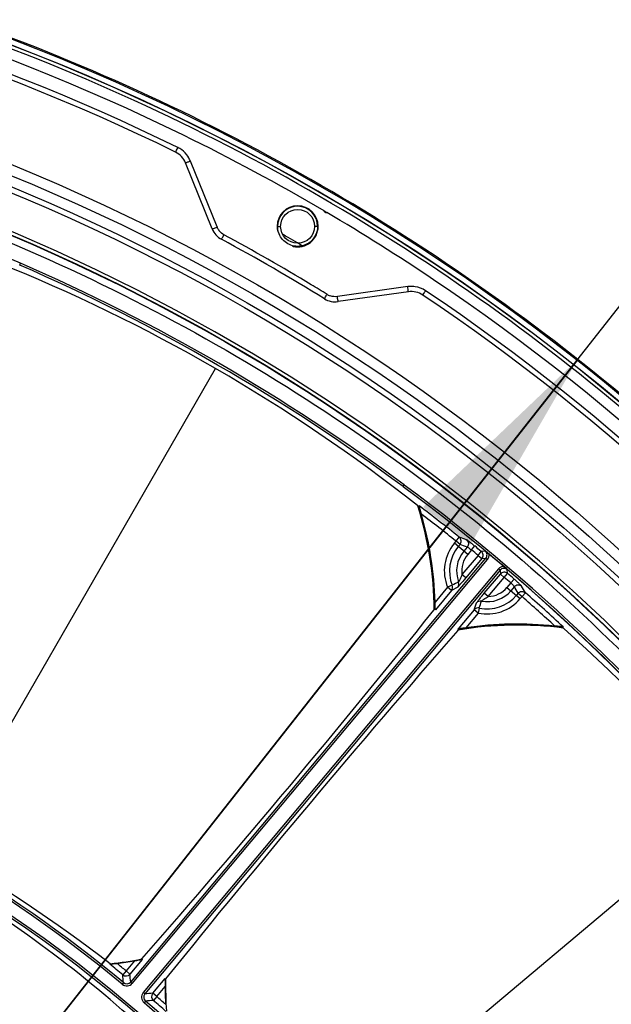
# Model space of a CAD drawing. Header units: millimetres. Extents: x 0 to 420, y -341 to 792.
# Tile 322 of 325: x 377 to 386, y 243 to 259. Entities that reach past the tile are written whole.
import ezdxf

# ---------------------------------------------------------------- set-up
doc = ezdxf.new("R2010")
doc.units = ezdxf.units.MM
doc.header["$LTSCALE"] = 23.1
doc.layers.get('0').update_dxf_attribs({"linetype": 'CONTINUOUS'})
doc.layers.add('DIM_PILOTEES', color=7, linetype='CONTINUOUS')
doc.styles.get("Standard").update_dxf_attribs({"font": 'txt', "width": 0.7})
doc.styles.add('TEXTSTYLE_4', font='txt')
doc.dimstyles.new('DIMSTYLE_3', dxfattribs={"dimtxt": 2.5, "dimasz": 3.5, "dimexe": 2, "dimexo": 0, "dimtad": 1, "dimdec": 0, "dimlfac": 5.882353, "dimdsep": 46, "dimtxsty": 'Standard', "dimblk": '_FILLED', "dimblk1": '_FILLED', "dimblk2": '_FILLED', "dimcen": 0.09, "dimazin": 2, "dimtp": 0.8, "dimtm": 0.8, "dimtfac": 1, "dimtdec": 0, "dimtofl": 0, "dimtmove": 0, "dimatfit": 3, "dimldrblk": '_FILLED', "dimfxl": 0, "dimtolj": 1, "dimarcsym": 0})
doc.dimstyles.new('DIMSTYLE_5', dxfattribs={"dimtxt": 2.5, "dimasz": 3.5, "dimexe": 2, "dimexo": 0, "dimtad": 1, "dimdec": 0, "dimlfac": 5.882353, "dimdsep": 46, "dimtxsty": 'Standard', "dimblk": '_FILLED', "dimblk1": '_FILLED', "dimblk2": '_FILLED', "dimcen": 0.09, "dimazin": 2, "dimtp": 0.8, "dimtm": 0.8, "dimtfac": 1, "dimtdec": 0, "dimtmove": 0, "dimatfit": 2, "dimldrblk": '_FILLED', "dimfxl": 0, "dimtolj": 1, "dimarcsym": 0})

# ---------------------------------------------------------------- blocks, each defined once
blk = doc.blocks.new('_FILLED')
at = {"color": 0, "linetype": 'ByBlock'}
blk.add_solid([(0, 0), (-1, 0.1429), (-1, -0.1429)], dxfattribs=at)
blk = doc.blocks.new('*D9')
at = {"layer": 'DIM_PILOTEES', "color": 2, "linetype": 'Continuous'}
for p, q in [((322.755, 216.718), (322.755, 271.478)), ((404.884, 216.276), (404.884, 271.478)), ((322.755, 269.478), (363.82, 269.478)), ((404.884, 269.478), (363.82, 269.478))]:
    blk.add_line(p, q, dxfattribs=at)
at = {"layer": 'DIM_PILOTEES', "color": 2, "linetype": 'Continuous', "xscale": 3.5, "yscale": 3.5, "zscale": 3.5, "rotation": 180}
blk.add_blockref('_FILLED', (322.755, 269.478), dxfattribs=at)
at = {"layer": 'DIM_PILOTEES', "color": 2, "linetype": 'Continuous', "xscale": 3.5, "yscale": 3.5, "zscale": 3.5}
blk.add_blockref('_FILLED', (404.884, 269.478), dxfattribs=at)
at = {"layer": 'DIM_PILOTEES', "color": 2, "linetype": 'Continuous', "insert": (363.82, 272.603), "char_height": 2.5, "width": 8.57143, "attachment_point": 2, "line_spacing_factor": 0.9}
blk.add_mtext('{\\ftxt;\\W0.0001;\\H0.0001;\\~}{\\ftxt;\\W2.2857142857;\\H2.5; }{\\ftxt;\\W0.0001;\\H0.0001;\\~}', dxfattribs=at)
blk = doc.blocks.new('*D10')
at = {"layer": 'DIM_PILOTEES', "color": 2, "linetype": 'Continuous'}
for p, q in [((363.805, 225.178), (394.111, 263.644)), ((385.898, 253.221), (363.805, 225.178)), ((341.711, 197.135), (363.805, 225.178))]:
    blk.add_line(p, q, dxfattribs=at)
at = {"layer": 'DIM_PILOTEES', "color": 2, "linetype": 'Continuous', "xscale": 3.5, "yscale": 3.5, "zscale": 3.5}
for p, rotation in [((385.898, 253.221), 51.7666965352), ((341.711, 197.135), 231.7666965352)]:
    blk.add_blockref('_FILLED', p, dxfattribs=dict(at, rotation=rotation))
at = {"layer": 'DIM_PILOTEES', "color": 2, "linetype": 'Continuous', "insert": (385.947, 258.331), "char_height": 2.5, "width": 13.83929, "attachment_point": 1, "rotation": 51.7667, "line_spacing_factor": 0.9, "style": 'TEXTSTYLE_4'}
blk.add_mtext('{\\ftxt;\\W0.0001;\\H0.0001;\\~}{\\ftxt;\\W1.3333333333;\\H2.5; }{\\ftxt;\\W0.0001;\\H0.0001;\\~}{\\ftxt;\\W0.0001;\\H0.0001;\\~}{\\ftxt;\\W2.3571428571;\\H2.5; }{\\ftxt;\\W0.0001;\\H0.0001;\\~}', dxfattribs=at)

msp = doc.modelspace()

# ---------------------------------------------------------------- linework, layer by layer
at = {"color": 7, "linetype": 'Continuous'}
for p, q in [((379.8522, 255.3767), (379.4118, 256.4666)), ((379.4706, 256.49), (379.4911, 256.4982)), ((379.9312, 255.4084), (379.4911, 256.4982)), ((381.699, 255.6698), (381.7422, 255.6433)), ((381.702, 255.675), (381.7457, 255.6493)), ((380.933, 255.4191), (380.984, 255.4192)), ((381.596, 255.4192), (381.545, 255.4192)), ((376.6669, 254.779), (376.6809, 254.8098)), ((383.0857, 254.4229), (381.9218, 254.2592)), ((383.098, 254.3384), (381.9339, 254.1748)), ((383.0888, 254.401), (383.0857, 254.4229)), ((375.3248, 245.1314), (379.9074, 253.0686)), ((383.0088, 251.1179), (383.0285, 251.1456)), ((383.2629, 250.7932), (383.2747, 250.8015)), ((383.8857, 250.2167), (383.9388, 250.283)), ((383.8575, 250.1832), (383.8857, 250.2167)), ((384.078, 249.9982), (383.8575, 250.1832)), ((383.9506, 250.1623), (383.8857, 250.2167)), ((383.9224, 250.1288), (383.9506, 250.1623)), ((384.0702, 250.1206), (384.0131, 250.0526)), ((384.1399, 250.072), (384.078, 249.9982)), ((384.1399, 250.072), (384.1936, 250.1378)), ((378.503, 242.9332), (384.3775, 249.9341)), ((378.5291, 242.9113), (384.4035, 249.9122)), ((384.2486, 249.9828), (383.983, 249.6663)), ((384.3136, 249.9282), (384.0481, 249.6117)), ((384.2486, 249.9828), (384.3026, 250.0484)), ((384.2486, 249.9828), (384.3136, 249.9282)), ((384.3665, 250.0542), (384.3026, 250.0484)), ((384.3136, 249.9282), (384.3775, 249.9341)), ((384.3775, 249.9341), (384.4035, 249.9122)), ((384.5863, 249.7588), (378.7119, 242.7579)), ((384.6124, 249.737), (378.7379, 242.7361)), ((384.6124, 249.737), (384.5863, 249.7588)), ((384.6124, 249.737), (384.6177, 249.6731)), ((384.7379, 249.6831), (384.7325, 249.747)), ((384.0481, 249.6117), (383.983, 249.6663)), ((384.3521, 249.3566), (384.6177, 249.6731)), ((384.4172, 249.302), (384.6828, 249.6185)), ((384.6828, 249.6185), (384.6177, 249.6731)), ((384.6828, 249.6185), (384.7379, 249.6831)), ((384.8449, 249.5913), (384.7894, 249.527)), ((383.7443, 249.4556), (383.5388, 249.2108)), ((383.8226, 249.4877), (383.7443, 249.4556)), ((383.8094, 249.401), (383.7443, 249.4556)), ((383.9137, 249.4591), (383.8094, 249.401)), ((384.7894, 249.527), (384.7275, 249.4532)), ((384.7275, 249.4532), (384.948, 249.2682)), ((384.8494, 249.4667), (384.7924, 249.3988)), ((383.8094, 249.401), (383.544, 249.0847)), ((384.4172, 249.302), (384.3521, 249.3566)), ((384.9113, 249.3562), (384.8831, 249.3226)), ((384.9113, 249.3562), (384.9761, 249.3018)), ((384.9761, 249.3018), (384.948, 249.2682)), ((385.0322, 249.3656), (384.9761, 249.3018)), ((383.5301, 249.0897), (383.5188, 249.0762)), ((383.544, 249.0847), (383.5301, 249.0897)), ((384.186, 249.0849), (383.9206, 248.7686)), ((384.186, 249.0849), (384.2252, 249.1978)), ((384.2511, 249.0303), (384.186, 249.0849)), ((384.2692, 249.113), (384.2511, 249.0303)), ((384.2511, 249.0303), (384.0457, 248.7855)), ((383.9166, 248.7424), (383.9279, 248.7558)), ((383.9279, 248.7558), (383.9206, 248.7686)), ((385.6581, 248.8016), (385.652, 248.7885)), ((381.4546, 239.9879), (388.4755, 245.8791)), ((378.1586, 243.2258), (378.1615, 243.2359)), ((378.5656, 243.284), (378.4261, 243.1177)), ((378.6942, 243.305), (378.4912, 243.0631)), ((378.6889, 243.3139), (378.6942, 243.305)), ((378.6936, 243.3051), (378.6942, 243.305)), ((378.4261, 243.1177), (378.3721, 243.0521)), ((378.4261, 243.1177), (378.4912, 243.0631)), ((378.3837, 242.9224), (378.3619, 242.8963)), ((378.503, 242.9332), (378.5291, 242.9113)), ((378.8679, 242.747), (379.0709, 242.9889)), ((379.0709, 242.9889), (379.0806, 242.9853)), ((378.7379, 242.7361), (378.7119, 242.7579)), ((378.933, 242.6924), (378.8679, 242.747)), ((378.933, 242.6924), (379.0725, 242.8587)), ((378.7481, 242.6167), (378.7261, 242.5907)), ((378.933, 242.6924), (378.8778, 242.6278))]:
    msp.add_line(p, q, dxfattribs=at)
for centre, radius in [((363.8046, 225.1778), 33.745), ((363.8046, 225.1778), 33.575), ((363.8046, 225.1778), 33.405), ((363.8046, 225.1778), 33.3124), ((363.8046, 225.1778), 32.6694), ((363.8046, 225.1778), 32.6636), ((381.2645, 255.4192), 0.2805)]:
    msp.add_circle(centre, radius, dxfattribs=at)
for centre, radius, start, end in [((363.8046, 225.1778), 35.6813, 35.39921, 84.60079), ((363.8046, 225.1778), 35.5875, 35.35938, 84.64062), ((363.8046, 225.1778), 35.5904, 35.36063, 84.63937), ((363.8652, 225.2816), 35.4107, 59.51933, 81.94377), ((363.8634, 225.2594), 35.2615, 63.89667, 81.94149), ((363.8628, 225.2745), 34.9392, 63.87791, 82.08678), ((363.8665, 225.2785), 35.0189, 63.8795, 82.08931), ((363.8046, 225.1778), 35.7006, 49.64898, 70.35102), ((363.8046, 225.1778), 32.725, 4.77875, 171.54338), ((363.734, 225.0595), 32.4454, 66.48167, 81.88887), ((363.8777, 225.3039), 35.2152, 59.5919, 63.88558), ((379.0967, 256.3391), 0.4252, 59.0662, 63.87191), ((379.0945, 256.3377), 0.4279, 22.03336, 38.33772), ((381.2643, 255.4192), 0.3313, 89.77898, 167.09554), ((381.2643, 255.4188), 0.3317, 0.06261, 89.77012), ((363.8639, 225.2818), 35.4112, 38.05634, 59.51722), ((363.8829, 225.3129), 35.2048, 56.11388, 59.50933), ((381.267, 255.4191), 0.3339, 167.19193, 179.99982), ((380.1674, 255.5041), 0.34, 202, 241.65054), ((380.1678, 255.5039), 0.2551, 201.99699, 206.70558), ((380.1684, 255.5044), 0.2558, 206.7266, 219.59281), ((363.8107, 225.1882), 34.192, 58.86617, 61.65075), ((363.8046, 225.1778), 34.6823, 59.62144, 60.22647), ((363.8046, 225.1778), 34.119, 58.34946, 61.65054), ((365.8906, 228.7908), 28.0335, 51.74685, 68.25315), ((363.7241, 225.0383), 32.4353, 53.51875, 66.48125), ((363.7295, 225.0477), 32.4585, 53.51729, 66.48271), ((363.8132, 225.1926), 34.1869, 58.34905, 58.86597), ((363.8664, 225.2916), 35.2317, 38.05082, 56.11101), ((381.8863, 254.5117), 0.255, 238.35301, 243.0623), ((381.8864, 254.5118), 0.2552, 243.06632, 251.84556), ((383.145, 254.001), 0.426, 93.49475, 98.00326), ((383.145, 254.0002), 0.4268, 81.29392, 93.48185), ((363.8487, 225.2687), 35.0366, 37.91531, 56.11588), ((381.8866, 254.5115), 0.34, 238.34946, 278), ((363.8594, 225.2766), 34.9391, 37.9132, 56.12211), ((363.7328, 225.049), 32.4212, 38.11463, 53.51917), ((363.7375, 225.0575), 32.4454, 38.11113, 53.51834), ((363.8046, 225.1778), 32.1678, 52.77855, 52.81359), ((377.5746, 249.0281), 5.95, 0.49909, 17.35011), ((377.5746, 249.0281), 5.9558, 0.59183, 17.23876), ((363.8046, 225.1778), 32.1816, 51.27062, 52.77068), ((363.8046, 225.1778), 32.0967, 51.27062, 52.57054), ((377.5746, 249.0281), 5.967, 1.75389, 15.92991), ((371.1977, 213.6281), 38.8062, 70.64517, 70.83263), ((384.4028, 249.7257), 0.7117, 140, 202.30256), ((384.4028, 249.7257), 0.6271, 140, 202.30256), ((371.2705, 213.5848), 38.713, 70.69299, 70.88046), ((363.8046, 225.1778), 32.1441, 50.50516, 50.75572), ((363.8046, 225.1778), 32.2291, 50.50516, 50.75572), ((384.4028, 249.7257), 0.5086, 140, 200.9299), ((384.4028, 249.7257), 0.424, 140, 188.05142), ((384.2484, 249.9828), 0.0851, 320.06964, 50.43552), ((384.3125, 249.9887), 0.0849, 319.95929, 50.46493), ((363.8046, 225.1778), 32.2749, 50.27772, 50.42227), ((363.8046, 225.1778), 32.2749, 49.72264, 50.27736), ((384.6774, 249.6824), 0.1189, 93.59424, 140.01877), ((384.6774, 249.6824), 0.0849, 49.53233, 140.04354), ((363.8046, 225.1778), 32.2749, 49.57773, 49.72229), ((363.8046, 225.1778), 32.2752, 30.42227, 49.57773), ((384.6828, 249.6183), 0.0851, 49.56448, 139.93036), ((363.8046, 225.1778), 32.1441, 49.24428, 49.49484), ((363.8046, 225.1778), 32.2291, 49.24428, 49.49484), ((383.7441, 249.4554), 0.085, 320.21177, 22.40539), ((395.0532, 228.6425), 23.6781, 118.02568, 118.3141), ((383.8484, 249.5135), 0.0849, 320.21002, 21.04317), ((384.4028, 249.7257), 0.424, 271.94858, 320), ((351.0914, 230.5172), 38.713, 29.11954, 29.30701), ((351.1466, 230.4529), 38.8062, 29.16737, 29.35483), ((384.4028, 249.7257), 0.7117, 257.69744, 320), ((384.4028, 249.7257), 0.6271, 257.69744, 320), ((384.4028, 249.7257), 0.5086, 259.0701, 320), ((363.8046, 225.1778), 32.0967, 47.42946, 48.72938), ((363.8046, 225.1778), 32.1816, 47.22932, 48.72938), ((384.2509, 249.0301), 0.085, 77.59461, 139.78823), ((384.2901, 249.1429), 0.0849, 78.95683, 139.78998), ((361.7878, 256.5542), 23.6809, 341.68591, 341.9743), ((239.1306, 365.194), 185.2871, 318.868392, 321.193557), ((384.9015, 242.8802), 5.95, 82.64989, 99.50091), ((384.9015, 242.8802), 5.9558, 82.76124, 99.40817), ((384.9015, 242.8802), 5.967, 84.07009, 98.24611), ((363.8046, 225.1778), 32.1678, 47.18641, 47.22145), ((367.0005, 227.8595), 28.0335, 31.74685, 48.25315), ((523.3431, 126.7114), 185.2871, 138.806443, 141.131608), ((363.8046, 225.1778), 22.7074, 46.44249, 74.39643), ((363.8046, 225.1778), 22.7425, 46.44249, 74.39643), ((364.1718, 225.8137), 22.2076, 50.28428, 69.71572), ((364.1718, 225.8137), 22.2416, 50.28428, 69.71572), ((362.2871, 222.5494), 26.0755, 52.49809, 67.50191), ((364.8159, 226.9267), 20.6197, 48.18403, 60.0036), ((364.1718, 225.8137), 22.3341, 50.51962, 51.22583), ((377.5746, 249.0281), 5.8219, 275.7858, 281.03449), ((377.5746, 249.0281), 5.8291, 276.89797, 279.78852), ((364.1718, 225.8137), 22.4191, 50.51962, 51.01914), ((378.4261, 243.1178), 0.0851, 230.58703, 319.93259), ((315.2557, 237.2416), 63.5029, 5.142199, 5.259869), ((378.4379, 242.9878), 0.1189, 230.27528, 320.009), ((315.4883, 237.3833), 63.1388, 5.032981, 5.151107), ((378.438, 242.9877), 0.0849, 230.24355, 320.04072), ((384.9015, 242.8802), 5.8219, 178.96551, 184.2142), ((378.803, 242.6815), 0.1189, 139.991, 229.72473), ((378.8029, 242.6815), 0.0849, 139.95927, 229.75645), ((384.1155, 179.4613), 63.5029, 94.740131, 94.857801), ((378.9331, 242.6924), 0.0851, 140.06741, 229.41297), ((384.9015, 242.8802), 5.8291, 180.21148, 183.10203), ((364.3671, 225.6498), 22.2076, 30.28428, 49.71572), ((384.2148, 179.715), 63.1388, 94.848893, 94.967019), ((364.3671, 225.6498), 22.2416, 30.28428, 49.71572), ((364.3671, 225.6498), 22.3341, 48.77417, 49.48038), ((364.3671, 225.6498), 22.4191, 48.98086, 49.48038)]:
    msp.add_arc(centre, radius, start, end, dxfattribs=at)
at = {"color": 2, "linetype": 'Continuous'}
for centre, radius, start, end in [((381.2645, 255.4192), 0.34, 0, 180), ((381.2653, 255.4194), 0.3408, 180.04673, 195.20506)]:
    msp.add_arc(centre, radius, start, end, dxfattribs=at)
at = {"color": 7, "linetype": 'Continuous'}
for points, knots in [([(368.4333, 257.3907), (370.4752, 257.1009), (374.5158, 256.1274), (380.1812, 253.5429), (385.2522, 249.9287), (388.1155, 246.9163), (389.3875, 245.2928)], [0, 0, 0, 0, 0.2499008, 0.5, 0.7500992, 1, 1, 1, 1]), ([(379.246, 256.6449), (379.2455, 256.6431), (379.2702, 256.6958), (379.2723, 256.6972), (379.2839, 256.7209)], [0, 0, 0, 0, 0.0660731, 1, 1, 1, 1]), ([(379.4118, 256.4666), (379.414, 256.4612), (379.4412, 256.4861), (379.4565, 256.4843), (379.4706, 256.49)], [0, 0, 0, 0, 0.2784999, 1, 1, 1, 1]), ([(379.8522, 255.3767), (379.853, 255.3747), (379.8636, 255.3842), (379.8861, 255.3861), (379.9126, 255.4009), (379.9312, 255.4084)], [0, 0, 0, 0, 0.0763425, 0.2929345, 1, 1, 1, 1]), ([(380.006, 255.2048), (380.0079, 255.2038), (380.01, 255.2179), (380.0261, 255.2336), (380.037, 255.2619), (380.0466, 255.2795)], [0, 0, 0, 0, 0.0763007, 0.2928043, 1, 1, 1, 1]), ([(381.2633, 255.0878), (381.19, 255.088), (381.0396, 255.1402), (380.9566, 255.2759), (380.9408, 255.347)], [0, 0, 0, 0, 0.5019168, 1, 1, 1, 1]), ([(381.7081, 254.2221), (381.7063, 254.2232), (381.7174, 254.2321), (381.723, 254.2539), (381.742, 254.2775), (381.7525, 254.2946)], [0, 0, 0, 0, 0.0763007, 0.2928043, 1, 1, 1, 1]), ([(383.098, 254.3384), (383.0922, 254.3376), (383.1002, 254.3737), (383.0909, 254.386), (383.0888, 254.401)], [0, 0, 0, 0, 0.2785003, 1, 1, 1, 1]), ([(383.3353, 254.284), (383.334, 254.2827), (383.3673, 254.3304), (383.3674, 254.3329), (383.3821, 254.3548)], [0, 0, 0, 0, 0.0660993, 1, 1, 1, 1]), ([(381.9339, 254.1748), (381.9317, 254.1745), (381.9347, 254.1885), (381.925, 254.2089), (381.9246, 254.2393), (381.9218, 254.2592)], [0, 0, 0, 0, 0.0763425, 0.2929345, 1, 1, 1, 1]), ([(383.3125, 250.6659), (383.3084, 250.68), (383.3024, 250.7011), (383.2944, 250.7289), (383.2888, 250.7487), (383.2836, 250.767), (383.2796, 250.781), (383.2772, 250.7905), (383.2755, 250.796), (383.2753, 250.7991), (383.2744, 250.8012), (383.2747, 250.8015)], [0, 0, 0, 0, 0.3140907, 0.4672541, 0.6148361, 0.7528314, 0.8738812, 0.9240125, 0.9637946, 0.9900372, 1, 1, 1, 1]), ([(383.9506, 250.1623), (383.9646, 250.1792), (383.9797, 250.2261), (383.9559, 250.2693), (383.9388, 250.283)], [0, 0, 0, 0, 0.5005944, 1, 1, 1, 1]), ([(384.0587, 250.2411), (384.0757, 250.2274), (384.0993, 250.1842), (384.0842, 250.1374), (384.0702, 250.1206)], [0, 0, 0, 0, 0.4994098, 1, 1, 1, 1]), ([(384.0587, 250.2411), (384.0641, 250.2392), (384.0785, 250.2272), (384.1078, 250.2067), (384.1478, 250.1747), (384.1777, 250.1508), (384.1936, 250.1378)], [0, 0, 0, 0, 0.1005687, 0.3229427, 0.6369378, 1, 1, 1, 1]), ([(384.0702, 250.1206), (384.0731, 250.1205), (384.081, 250.1146), (384.0961, 250.1055), (384.1167, 250.09), (384.1318, 250.0784), (384.1399, 250.072)], [0, 0, 0, 0, 0.1023423, 0.3244629, 0.6376613, 1, 1, 1, 1]), ([(384.3665, 250.0542), (384.3722, 250.0494), (384.3934, 250.0321), (384.4148, 250.0149), (384.4305, 250.0025)], [0, 0, 0, 0, 0.2700287, 1, 1, 1, 1]), ([(384.6705, 249.8011), (384.6752, 249.7969), (384.6958, 249.7787), (384.7165, 249.7607), (384.7325, 249.747)], [0, 0, 0, 0, 0.2308319, 1, 1, 1, 1]), ([(384.0481, 249.6117), (384.0331, 249.5939), (384.0044, 249.56), (383.9696, 249.5195), (383.9449, 249.4917), (383.9309, 249.4759), (383.9208, 249.4658), (383.9157, 249.4603), (383.9137, 249.4591)], [0, 0, 0, 0, 0.3424544, 0.6555342, 0.7869932, 0.8924594, 0.965161, 1, 1, 1, 1]), ([(383.983, 249.6663), (383.9779, 249.6531), (383.9678, 249.6273), (383.9545, 249.596), (383.9438, 249.5734), (383.9372, 249.5595), (383.9316, 249.5504), (383.9291, 249.545), (383.9277, 249.544)], [0, 0, 0, 0, 0.3155216, 0.6193189, 0.7572406, 0.8751596, 0.9605152, 1, 1, 1, 1]), ([(384.8449, 249.5913), (384.8605, 249.5779), (384.8893, 249.5526), (384.9277, 249.5188), (384.953, 249.4935), (384.9673, 249.4813), (384.9701, 249.4764)], [0, 0, 0, 0, 0.3630617, 0.6770569, 0.8994311, 1, 1, 1, 1]), ([(384.7894, 249.527), (384.7971, 249.5201), (384.8112, 249.5072), (384.83, 249.4897), (384.8416, 249.4764), (384.8488, 249.4696), (384.8494, 249.4667)], [0, 0, 0, 0, 0.3623382, 0.6755367, 0.8976576, 1, 1, 1, 1]), ([(384.8494, 249.4667), (384.8636, 249.4835), (384.907, 249.5064), (384.9536, 249.4907), (384.9701, 249.4764)], [0, 0, 0, 0, 0.5005902, 1, 1, 1, 1]), ([(384.2252, 249.1978), (384.226, 249.2), (384.2305, 249.2059), (384.2387, 249.2176), (384.2518, 249.2342), (384.2749, 249.2634), (384.3087, 249.3047), (384.3372, 249.3388), (384.3521, 249.3566)], [0, 0, 0, 0, 0.0348392, 0.1075414, 0.2130078, 0.3444669, 0.6575464, 1, 1, 1, 1]), ([(384.3063, 249.2263), (384.3071, 249.2279), (384.3119, 249.2313), (384.3199, 249.2383), (384.3325, 249.2473), (384.3529, 249.2617), (384.3814, 249.2802), (384.4051, 249.2947), (384.4172, 249.302)], [0, 0, 0, 0, 0.0394851, 0.1248414, 0.2427604, 0.380682, 0.6844789, 1, 1, 1, 1]), ([(384.9113, 249.3562), (384.9254, 249.3729), (384.969, 249.3959), (385.0157, 249.38), (385.0322, 249.3656)], [0, 0, 0, 0, 0.5005944, 1, 1, 1, 1]), ([(383.544, 249.0847), (383.5436, 249.0848), (383.5437, 249.0866), (383.5431, 249.0891), (383.5429, 249.0937), (383.5424, 249.102), (383.5419, 249.1147), (383.5413, 249.1316), (383.5407, 249.1503), (383.5399, 249.1768), (383.5393, 249.1971), (383.5388, 249.2108)], [0, 0, 0, 0, 0.00897, 0.0322635, 0.0683317, 0.1149435, 0.2314669, 0.3685869, 0.5181488, 0.6752107, 1, 1, 1, 1]), ([(384.0457, 248.7855), (384.0322, 248.7835), (384.0121, 248.7806), (383.9858, 248.7768), (383.9673, 248.7742), (383.9505, 248.7718), (383.9379, 248.7701), (383.9297, 248.7692), (383.9251, 248.7686), (383.9226, 248.7687), (383.9208, 248.7683), (383.9206, 248.7686)], [0, 0, 0, 0, 0.3247888, 0.4818504, 0.6314121, 0.768532, 0.8850555, 0.9316672, 0.9677361, 0.9910297, 1, 1, 1, 1]), ([(385.6581, 248.8016), (385.6579, 248.8012), (385.6556, 248.8018), (385.6525, 248.8014), (385.6469, 248.8021), (385.6371, 248.8028), (385.6226, 248.8043), (385.6036, 248.8063), (385.5831, 248.8084), (385.5544, 248.8114), (385.5326, 248.8137), (385.518, 248.8152)], [0, 0, 0, 0, 0.0099628, 0.0362054, 0.0759875, 0.1261188, 0.2471686, 0.3851639, 0.5327459, 0.6859093, 1, 1, 1, 1]), ([(378.1586, 243.2258), (378.1587, 243.2262), (378.1605, 243.2263), (378.1649, 243.2277), (378.1699, 243.2281), (378.1736, 243.2286)], [0, 0, 0, 0, 0.0781758, 0.2798574, 1, 1, 1, 1]), ([(378.1736, 243.2286), (378.1805, 243.2296), (378.2142, 243.234), (378.2479, 243.238), (378.2747, 243.2413)], [0, 0, 0, 0, 0.2059019, 1, 1, 1, 1]), ([(378.5656, 243.284), (378.5914, 243.2884), (378.6279, 243.2952), (378.6705, 243.3015), (378.6874, 243.3052), (378.6936, 243.3051)], [0, 0, 0, 0, 0.6039261, 0.8575687, 1, 1, 1, 1]), ([(379.0709, 242.9889), (379.0713, 242.9887), (379.071, 242.9862), (379.0717, 242.983), (379.0717, 242.9768), (379.0718, 242.9723), (379.0719, 242.9697)], [0, 0, 0, 0, 0.0789014, 0.2861855, 0.6013724, 1, 1, 1, 1]), ([(379.0719, 242.9697), (379.072, 242.9617), (379.0723, 242.9247), (379.0724, 242.8877), (379.0725, 242.8587)], [0, 0, 0, 0, 0.2155833, 1, 1, 1, 1])]:
    msp.add_open_spline(points, degree=3, knots=knots, dxfattribs=at)
for points in [[(379.4118, 256.4666), (379.3814, 256.5419), (379.3189, 256.6092), (379.246, 256.6449)], [(379.4301, 256.6031), (379.3985, 256.643), (379.3589, 256.6777), (379.3153, 256.7039)], [(380.0466, 255.2795), (380.018, 255.2949), (379.9919, 255.3163), (379.9712, 255.3413)], [(380.9408, 255.347), (380.9356, 255.3706), (380.933, 255.3949), (380.933, 255.4191)], [(381.596, 255.4192), (381.5959, 255.3233), (381.5459, 255.2201), (381.4712, 255.16)], [(381.4712, 255.16), (381.414, 255.1141), (381.3367, 255.0876), (381.2633, 255.0878)], [(383.3353, 254.284), (383.2679, 254.3292), (383.1783, 254.3497), (383.098, 254.3384)], [(383.3821, 254.3548), (383.3309, 254.3892), (383.2706, 254.4127), (383.2096, 254.4221)], [(381.9218, 254.2592), (381.8837, 254.2538), (381.8434, 254.2574), (381.8069, 254.2693)], [(384.4035, 249.9122), (384.4236, 249.9361), (384.4341, 249.9709), (384.4306, 250.0019)]]:
    msp.add_open_spline(points, degree=3, dxfattribs=at)
at = {"color": 2, "linetype": 'Continuous'}
msp.add_open_spline([(381.1771, 255.0906), (381.1812, 255.0895), (381.2343, 255.0764), (381.3421, 255.0764), (381.4822, 255.1432), (381.5805, 255.2647), (381.6045, 255.3674), (381.6045, 255.4192)], degree=3, knots=[0, 0, 0, 0, 0.0204082, 0.2653061, 0.5102041, 0.755102, 1, 1, 1, 1], dxfattribs=at)
at = {"layer": 'DIM_PILOTEES', "color": 2, "linetype": 'Continuous'}
msp.add_arc((363.8046, 225.1778), 35.7006, 264.59274, 51.7667, dxfattribs=at)

# ---------------------------------------------------------------- dimensions: what is measured, and where the dimension line sits
dim = msp.add_linear_dim(base=(404.8843, 269.4785), p1=(322.7549, 216.7182), p2=(404.8843, 216.2759), text='{\\ftxt;\\W0.0001;\\H0.0001;\\~}{\\ftxt;\\W2.2857142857;\\H2.5; }{\\ftxt;\\W0.0001;\\H0.0001;\\~}', dimstyle='DIMSTYLE_3', dxfattribs=at)
dim.commit()
dim.dimension.update_dxf_attribs({"geometry": '*D9', "text_midpoint": (363.4624, 269.4785), "dimtype": 160})
dim = msp.add_diameter_dim_2p(p1=(385.8985, 253.2205), p2=(341.7108, 197.1351), text='{\\ftxt;\\W0.0001;\\H0.0001;\\~}{\\ftxt;\\W1.3333333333;\\H2.5; }{\\ftxt;\\W0.0001;\\H0.0001;\\~}{\\ftxt;\\W0.0001;\\H0.0001;\\~}{\\ftxt;\\W2.3571428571;\\H2.5; }{\\ftxt;\\W0.0001;\\H0.0001;\\~}', dimstyle='DIMSTYLE_5', override={"dimpost": '<>'}, dxfattribs=at)
dim.commit()
dim.dimension.update_dxf_attribs({"geometry": '*D10', "text_midpoint": (389.9732, 259.4022), "dimtype": 163})

doc.saveas('drawing.dxf')
